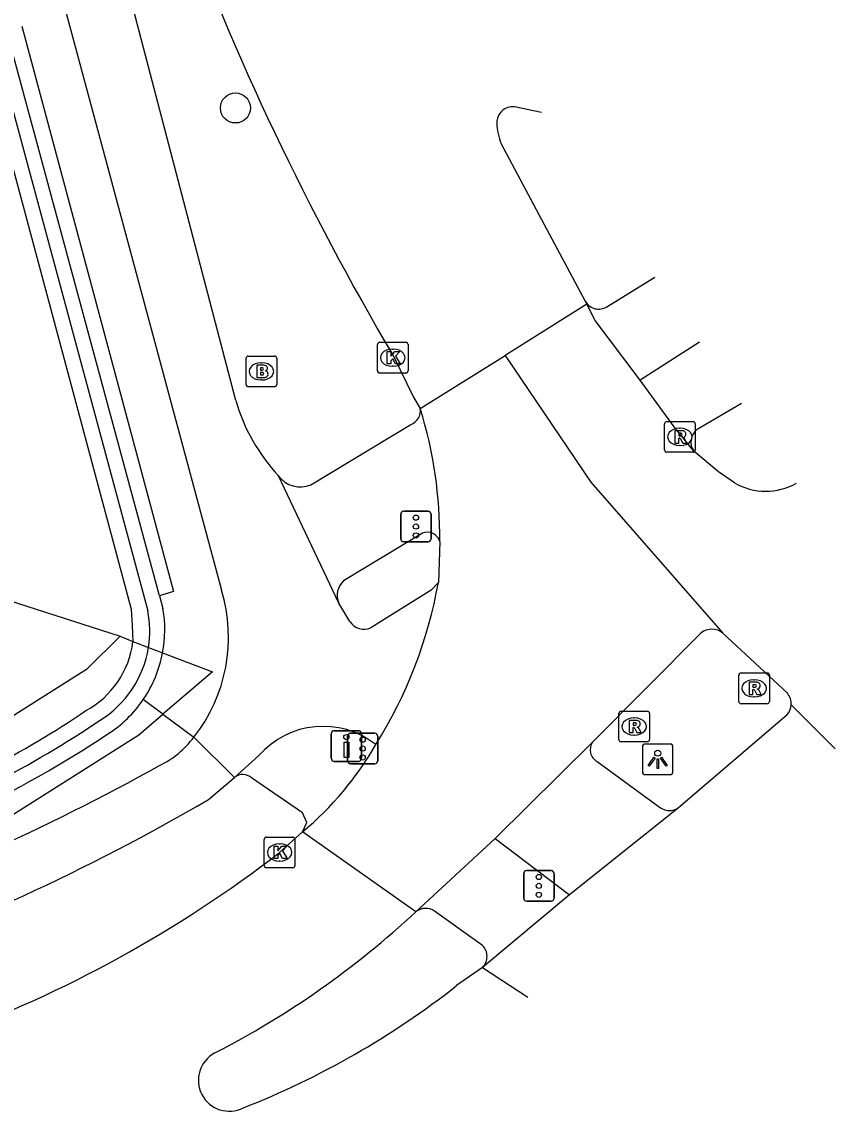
# Model space of a CAD drawing. Extents: x 160676 to 161153, y 383244 to 383713.
# Drawn here: x 161077.72 to 161104.25, y 383244.3 to 383279.81 of the extents above; entities that cross this region are included whole.
import ezdxf

# ---------------------------------------------------------------- set-up
doc = ezdxf.new("R2010")
doc.units = 0
for name, color, linetype in [('IMGEO_Boom', 7, 'Continuous'), ('IMGEO_Brandkraan', 7, 'Continuous'), ('IMGEO_Drukknoppaal', 7, 'Continuous'), ('IMGEO_Fietspad_gesloten', 7, 'Continuous'), ('IMGEO_Fietspad_open', 7, 'Continuous'), ('IMGEO_Kolk', 7, 'Continuous'), ('IMGEO_Lichtpunt', 7, 'Continuous'), ('IMGEO_Pand', 7, 'Continuous'), ('IMGEO_Rijbaan_lokaal_gesloten', 7, 'Continuous'), ('IMGEO_Rioolput', 7, 'Continuous'), ('IMGEO_Verkeersregelinstallatiepaal', 7, 'Continuous'), ('IMGEO_Voetpad_gesloten', 7, 'Continuous'), ('IMGEO_Voetpad_open', 7, 'Continuous')]:
    doc.layers.add(name, color=color, linetype=linetype)

msp = doc.modelspace()

# ---------------------------------------------------------------- linework, layer by layer
at = {"layer": 'IMGEO_Boom'}
msp.add_circle((161084.684, 383277.005), 0.489, dxfattribs=at)
at = {"layer": 'IMGEO_Brandkraan'}
for p, q in [((161085.03, 383267.993), (161085.03, 383268.845)), ((161085.105, 383268.919), (161085.957, 383268.919)), ((161086.031, 383268.845), (161086.031, 383267.993)), ((161085.518, 383268.699), (161085.543, 383268.699)), ((161085.541, 383268.139), (161085.516, 383268.139)), ((161085.957, 383267.919), (161085.105, 383267.919))]:
    msp.add_line(p, q, dxfattribs=at)
for points in [[(161085.03, 383267.993), (161085.03, 383268.845)], [(161085.105, 383268.919), (161085.957, 383268.919)], [(161086.031, 383268.845), (161086.031, 383267.993)], [(161085.378, 383268.619), (161085.378, 383268.219), (161085.591, 383268.219)], [(161085.609, 383268.619), (161085.378, 383268.619)], [(161085.557, 383268.538), (161085.503, 383268.538), (161085.503, 383268.462)], [(161085.503, 383268.462), (161085.556, 383268.462)], [(161085.565, 383268.386), (161085.503, 383268.386), (161085.503, 383268.305)], [(161085.503, 383268.305), (161085.565, 383268.305)], [(161085.957, 383267.919), (161085.105, 383267.919)]]:
    msp.add_lwpolyline(points, dxfattribs=at)
for centre, radius, start, end in [((161085.107, 383268.843), 0.0765, 91.552, 178.448), ((161085.107, 383268.843), 0.0765, 91.552, 178.448), ((161085.955, 383268.843), 0.0765, 1.552, 88.448), ((161085.955, 383268.843), 0.0765, 1.552, 88.448), ((161085.558, 383268.5), 0.0379, 267.8285, 90.9355), ((161085.613, 383268.474), 0.145, 59.4692, 91.5367), ((161085.638, 383268.521), 0.0922, 285.5137, 58.1501), ((161085.566, 383268.345), 0.0404, 269.8759, 90.5077), ((161085.597, 383268.47), 0.251, 268.6676, 293.5347), ((161085.643, 383268.329), 0.105, 301.3115, 78.989), ((161085.107, 383267.995), 0.0765, 181.552, 268.448), ((161085.107, 383267.995), 0.0765, 181.552, 268.448), ((161085.955, 383267.995), 0.0765, 271.552, 358.448), ((161085.955, 383267.995), 0.0765, 271.552, 358.448)]:
    msp.add_arc(centre, radius, start, end, dxfattribs=at)
for centre, major_axis, ratio, start_param, end_param in [((161085.517, 383268.419), (-0.387, 0.002), 0.722429, 4.712389, 7.853982), ((161085.542, 383268.419), (-0.39, 0.002), 0.717154, 1.570796, 4.712389)]:
    msp.add_ellipse(centre, major_axis=major_axis, ratio=ratio, start_param=start_param, end_param=end_param, dxfattribs=at)
at = {"layer": 'IMGEO_Drukknoppaal'}
for p, q in [((161087.808, 383255.808), (161087.808, 383256.608)), ((161087.808, 383256.608), (161087.808, 383255.808)), ((161087.908, 383256.708), (161088.698, 383256.708)), ((161088.698, 383256.708), (161087.908, 383256.708)), ((161088.798, 383256.608), (161088.798, 383255.808)), ((161088.798, 383255.808), (161088.798, 383256.608)), ((161088.698, 383255.708), (161087.908, 383255.708)), ((161087.908, 383255.708), (161088.698, 383255.708))]:
    msp.add_line(p, q, dxfattribs=at)
msp.add_lwpolyline([(161088.378, 383256.333), (161088.378, 383255.833), (161088.228, 383255.833), (161088.228, 383256.333), (161088.378, 383256.333)], dxfattribs=at)
msp.add_circle((161088.303, 383256.498), 0.085, dxfattribs=at)
for centre, start, end in [((161087.908, 383256.608), 90, 180), ((161087.908, 383256.608), 90, 180), ((161088.698, 383256.608), 0, 90), ((161088.698, 383256.608), 360, 90), ((161087.908, 383255.808), 180, 270), ((161087.908, 383255.808), 180, 270), ((161088.698, 383255.808), 270, 0), ((161088.698, 383255.808), 270, 0)]:
    msp.add_arc(centre, 0.1, start, end, dxfattribs=at)
at = {"layer": 'IMGEO_Fietspad_gesloten'}
for points in [[(161076.497, 383290.599), (161077.053, 383287.957), (161077.057, 383287.94), (161084.227, 383261.283)], [(161084.694, 383267.466), (161079.909, 383285.742)], [(161088.058, 383260.868), (161086.088, 383265.018)], [(161091.304, 383261.542), (161091.065, 383261.284), (161089.099, 383260.061)], [(161088.414, 383260.263), (161088.058, 383260.868)], [(161083.327, 383256.495), (161084.655, 383255.184)], [(161084.655, 383255.184), (161085.451, 383255.898)], [(161096.48, 383255.699), (161098.546, 383254.198)], [(161083.81, 383254.46), (161084.655, 383255.184)], [(161093.155, 383253.198), (161095.582, 383251.352)]]:
    msp.add_lwpolyline(points, dxfattribs=at)
for centre, radius, start, end in [((161090.565, 383269.188), 6.118, 196.3489, 222.9693), ((161079.224, 383259.745), 5.234, 321.6207, 17.088), ((161088.88, 383260.581), 0.564, 214.3153, 292.8242), ((161087.545, 383254.065), 2.784, 51.8984, 138.8021), ((161080.901, 383258.296), 3.021, 295.7435, 323.421), ((161096.714, 383256.093), 0.458, 147.9485, 239.2334), ((161047.771, 383317.387), 70.761, 288.76721, 299.12681), ((161047.086, 383317.818), 73.232, 289.44666, 300.09773), ((161098.843, 383254.614), 0.511, 234.4912, 305.3152)]:
    msp.add_arc(centre, radius, start, end, dxfattribs=at)
at = {"layer": 'IMGEO_Fietspad_open'}
for points in [[(161099.819, 383269.372), (161097.882, 383268.13)], [(161099.745, 383266.531), (161101.186, 383267.385)]]:
    msp.add_lwpolyline(points, dxfattribs=at)
msp.add_arc((161100.055, 383266.118), 0.516, 126.9315, 216.8305, dxfattribs=at)
at = {"layer": 'IMGEO_Kolk'}
for p, q in [((161089.314, 383268.44), (161089.314, 383269.292)), ((161089.389, 383269.366), (161090.241, 383269.366)), ((161090.315, 383269.292), (161090.315, 383268.44)), ((161089.802, 383269.146), (161089.827, 383269.146)), ((161089.825, 383268.586), (161089.8, 383268.586)), ((161090.241, 383268.366), (161089.389, 383268.366)), ((161085.701, 383253.238), (161086.553, 383253.238)), ((161085.626, 383252.312), (161085.626, 383253.164)), ((161086.114, 383253.018), (161086.139, 383253.018)), ((161086.627, 383253.164), (161086.627, 383252.312)), ((161086.553, 383252.238), (161085.701, 383252.238)), ((161086.137, 383252.458), (161086.112, 383252.458))]:
    msp.add_line(p, q, dxfattribs=at)
for points in [[(161089.314, 383268.44), (161089.314, 383269.292)], [(161089.389, 383269.366), (161090.241, 383269.366)], [(161090.315, 383269.292), (161090.315, 383268.44)], [(161089.635, 383269.066), (161089.758, 383269.066), (161089.758, 383268.915), (161089.888, 383269.066), (161090.052, 383269.066), (161089.906, 383268.915), (161090.059, 383268.666), (161089.907, 383268.666), (161089.822, 383268.83), (161089.758, 383268.763), (161089.758, 383268.666), (161089.635, 383268.666), (161089.635, 383269.066)], [(161090.241, 383268.366), (161089.389, 383268.366)], [(161085.701, 383253.238), (161086.553, 383253.238)], [(161085.626, 383252.312), (161085.626, 383253.164)], [(161085.947, 383252.938), (161086.07, 383252.938), (161086.07, 383252.787), (161086.2, 383252.938), (161086.364, 383252.938), (161086.218, 383252.787), (161086.371, 383252.538), (161086.219, 383252.538), (161086.134, 383252.702), (161086.07, 383252.635), (161086.07, 383252.538), (161085.947, 383252.538), (161085.947, 383252.938)], [(161086.627, 383253.164), (161086.627, 383252.312)], [(161086.553, 383252.238), (161085.701, 383252.238)]]:
    msp.add_lwpolyline(points, dxfattribs=at)
for centre, start, end in [((161089.391, 383269.29), 91.552, 178.448), ((161089.391, 383269.29), 91.552, 178.448), ((161090.239, 383269.29), 1.552, 88.448), ((161090.239, 383269.29), 1.552, 88.448), ((161089.391, 383268.442), 181.552, 268.448), ((161089.391, 383268.442), 181.552, 268.448), ((161090.239, 383268.442), 271.552, 358.448), ((161090.239, 383268.442), 271.552, 358.448), ((161085.703, 383253.162), 91.552, 178.448), ((161085.703, 383253.162), 91.552, 178.448), ((161086.551, 383253.162), 1.552, 88.448), ((161086.551, 383253.162), 1.552, 88.448), ((161085.703, 383252.314), 181.552, 268.448), ((161085.703, 383252.314), 181.552, 268.448), ((161086.551, 383252.314), 271.552, 358.448), ((161086.551, 383252.314), 271.552, 358.448)]:
    msp.add_arc(centre, 0.0765, start, end, dxfattribs=at)
for centre, major_axis, ratio, start_param, end_param in [((161089.801, 383268.866), (-0.387, 0.002), 0.722429, 4.712389, 7.853982), ((161089.826, 383268.866), (-0.39, 0.002), 0.717154, 1.570796, 4.712389), ((161086.113, 383252.738), (-0.387, 0.002), 0.722429, 4.712389, 7.853982), ((161086.138, 383252.738), (-0.39, 0.002), 0.717154, 1.570796, 4.712389)]:
    msp.add_ellipse(centre, major_axis=major_axis, ratio=ratio, start_param=start_param, end_param=end_param, dxfattribs=at)
at = {"layer": 'IMGEO_Lichtpunt'}
for p, q in [((161097.959, 383256.176), (161097.959, 383255.369)), ((161097.959, 383256.176), (161097.959, 383255.369)), ((161098.861, 383256.271), (161098.053, 383256.271)), ((161098.861, 383256.271), (161098.053, 383256.271)), ((161098.955, 383255.369), (161098.955, 383256.176)), ((161098.955, 383255.369), (161098.955, 383256.176)), ((161098.053, 383255.275), (161098.861, 383255.275)), ((161098.053, 383255.275), (161098.861, 383255.275))]:
    msp.add_line(p, q, dxfattribs=at)
for points in [[(161098.333, 383255.84), (161098.372, 383255.812), (161098.184, 383255.55), (161098.146, 383255.577), (161098.333, 383255.84)], [(161098.435, 383255.792), (161098.482, 383255.792), (161098.482, 383255.47), (161098.435, 383255.47), (161098.435, 383255.792)], [(161098.545, 383255.812), (161098.583, 383255.839), (161098.77, 383255.577), (161098.731, 383255.549), (161098.545, 383255.812)]]:
    msp.add_lwpolyline(points, dxfattribs=at)
msp.add_circle((161098.458, 383255.974), 0.0994, dxfattribs=at)
for centre, start, end in [((161098.053, 383256.176), 90, 180), ((161098.053, 383256.176), 90, 180), ((161098.861, 383256.176), 0, 90), ((161098.861, 383256.176), 0, 90), ((161098.053, 383255.369), 180, 270), ((161098.053, 383255.369), 180, 270), ((161098.861, 383255.369), 270, 0), ((161098.861, 383255.369), 270, 360)]:
    msp.add_arc(centre, 0.0946, start, end, dxfattribs=at)
at = {"layer": 'IMGEO_Pand'}
for points in [[(161069.61, 383267.947), (161073.371, 383266.726), (161072.053, 383262.631), (161080.925, 383259.783)], [(161032.166, 383264.31), (161032.486, 383263.982), (161036.107, 383261.099), (161040.061, 383258.584), (161040.227, 383258.479), (161044.18, 383256.47), (161048.54, 383254.805), (161053.033, 383253.58), (161057.622, 383252.816), (161062.351, 383252.646), (161067.122, 383253.202), (161071.745, 383254.432), (161075.882, 383256.222), (161079.855, 383258.73), (161080.925, 383259.783)]]:
    msp.add_lwpolyline(points, dxfattribs=at)
at = {"layer": 'IMGEO_Rijbaan_lokaal_gesloten'}
for points in [[(161094.669, 383276.859), (161093.785, 383277.042)], [(161093.353, 383275.84), (161094.67, 383273.367), (161096.095, 383270.704)], [(161096.146, 383270.606), (161093.479, 383268.936)], [(161096.095, 383270.704), (161096.146, 383270.606)], [(161097.882, 383268.13), (161096.42, 383270.081), (161096.146, 383270.606)], [(161089.831, 383268.932), (161090.5, 383267.558), (161090.714, 383267.205)], [(161090.714, 383267.205), (161093.479, 383268.936)], [(161093.479, 383268.936), (161096.279, 383264.812), (161100.586, 383259.888)], [(161099.642, 383265.809), (161099, 383266.614), (161097.882, 383268.13)], [(161100.964, 383264.785), (161100.44, 383265.14), (161099.642, 383265.809)], [(161091.35, 383262.873), (161091.304, 383261.542)], [(161096.326, 383256.336), (161099.868, 383259.891)], [(161100.586, 383259.888), (161102.686, 383257.925)], [(161104.248, 383256.119), (161102.809, 383257.552)], [(161102.666, 383257.215), (161099.138, 383254.197)], [(161093.155, 383253.198), (161096.326, 383256.336)], [(161099.138, 383254.197), (161095.582, 383251.352)], [(161086.873, 383253.412), (161086.127, 383252.738)], [(161090.566, 383250.801), (161086.873, 383253.412)], [(161090.566, 383250.801), (161093.155, 383253.198)], [(161095.582, 383251.352), (161092.74, 383248.99)], [(161092.74, 383248.99), (161091.897, 383248.397)], [(161092.74, 383248.99), (161094.226, 383248.02)]]:
    msp.add_lwpolyline(points, dxfattribs=at)
for centre, radius, start, end in [((161167.647, 383314.992), 90.426, 200.18697, 210.62139), ((161093.733, 383276.523), 0.522, 84.2322, 180.9873), ((161095.256, 383276.593), 2.047, 182.2099, 201.5845), ((161077.157, 383263.002), 14.194, 359.4794, 17.2249), ((161101.979, 383266.535), 2.023, 239.8795, 299.6395), ((161076.733, 383264.129), 14.798, 327.8521, 349.9307), ((161100.225, 383259.452), 0.566, 50.3715, 129.1497), ((161102.311, 383257.595), 0.5, 355.1097, 41.3912), ((161102.271, 383257.581), 0.539, 317.1504, 356.8634), ((161080.168, 383261.475), 10.487, 309.7472, 330.1479), ((161061.148, 383285.197), 40.958, 290.0397, 307.5803), ((161070.661, 383272.209), 29.232, 297.1757, 312.9162), ((161074.78, 383270.218), 27.734, 291.4999, 308.1123), ((161084.486, 383245.313), 1.009, 118.0147, 296.9946)]:
    msp.add_arc(centre, radius, start, end, dxfattribs=at)
at = {"layer": 'IMGEO_Rioolput'}
for p, q in [((161098.682, 383265.858), (161098.682, 383266.71)), ((161098.757, 383266.784), (161099.609, 383266.784)), ((161099.683, 383266.71), (161099.683, 383265.858)), ((161099.17, 383266.564), (161099.195, 383266.564)), ((161099.193, 383266.004), (161099.168, 383266.004)), ((161099.609, 383265.784), (161098.757, 383265.784)), ((161101.102, 383257.662), (161101.102, 383258.514)), ((161101.177, 383258.588), (161102.029, 383258.588)), ((161102.103, 383258.514), (161102.103, 383257.662)), ((161101.59, 383258.368), (161101.615, 383258.368)), ((161101.613, 383257.808), (161101.588, 383257.808)), ((161102.029, 383257.588), (161101.177, 383257.588)), ((161097.191, 383256.418), (161097.191, 383257.27)), ((161097.266, 383257.344), (161098.118, 383257.344)), ((161097.679, 383257.124), (161097.704, 383257.124)), ((161098.192, 383257.27), (161098.192, 383256.418)), ((161097.702, 383256.564), (161097.677, 383256.564)), ((161098.118, 383256.344), (161097.266, 383256.344))]:
    msp.add_line(p, q, dxfattribs=at)
for points in [[(161098.682, 383265.858), (161098.682, 383266.71)], [(161098.757, 383266.784), (161099.609, 383266.784)], [(161099.683, 383266.71), (161099.683, 383265.858)], [(161099.271, 383266.482), (161099.019, 383266.484), (161099.019, 383266.084)], [(161099.197, 383266.403), (161099.143, 383266.403), (161099.143, 383266.322)], [(161099.143, 383266.322), (161099.195, 383266.322)], [(161099.019, 383266.084), (161099.143, 383266.084), (161099.143, 383266.246), (161099.154, 383266.246)], [(161099.201, 383266.217), (161099.272, 383266.084), (161099.412, 383266.084), (161099.347, 383266.21)], [(161099.609, 383265.784), (161098.757, 383265.784)], [(161101.102, 383257.662), (161101.102, 383258.514)], [(161101.177, 383258.588), (161102.029, 383258.588)], [(161102.103, 383258.514), (161102.103, 383257.662)], [(161101.691, 383258.286), (161101.439, 383258.288), (161101.439, 383257.888)], [(161101.617, 383258.207), (161101.563, 383258.207), (161101.563, 383258.126)], [(161101.439, 383257.888), (161101.563, 383257.888), (161101.563, 383258.05), (161101.574, 383258.05)], [(161101.563, 383258.126), (161101.615, 383258.126)], [(161101.621, 383258.021), (161101.692, 383257.888), (161101.832, 383257.888), (161101.767, 383258.014)], [(161102.029, 383257.588), (161101.177, 383257.588)], [(161097.191, 383256.418), (161097.191, 383257.27)], [(161097.266, 383257.344), (161098.118, 383257.344)], [(161098.192, 383257.27), (161098.192, 383256.418)], [(161097.78, 383257.042), (161097.528, 383257.044), (161097.528, 383256.644)], [(161097.528, 383256.644), (161097.652, 383256.644), (161097.652, 383256.806), (161097.663, 383256.806)], [(161097.706, 383256.963), (161097.652, 383256.963), (161097.652, 383256.882)], [(161097.652, 383256.882), (161097.704, 383256.882)], [(161097.71, 383256.777), (161097.781, 383256.644), (161097.921, 383256.644), (161097.856, 383256.77)], [(161098.118, 383256.344), (161097.266, 383256.344)]]:
    msp.add_lwpolyline(points, dxfattribs=at)
for centre, radius, start, end in [((161098.759, 383266.708), 0.0765, 91.552, 178.448), ((161098.759, 383266.708), 0.0765, 91.552, 178.448), ((161099.607, 383266.708), 0.0765, 1.552, 88.448), ((161099.607, 383266.708), 0.0765, 1.552, 88.448), ((161099.179, 383266.511), 0.19, 274.7715, 282.9687), ((161099.203, 383266.307), 0.0964, 77.0061, 93.1865), ((161099.217, 383266.364), 0.0378, 276.6634, 79.6772), ((161099.27, 383266.372), 0.109, 350.3612, 89.416), ((161099.268, 383266.372), 0.112, 277.5842, 350.9817), ((161099.153, 383266.193), 0.0533, 26.0293, 88.6989), ((161099.252, 383266.157), 0.108, 29.5134, 73.7905), ((161098.759, 383265.86), 0.0765, 181.552, 268.448), ((161098.759, 383265.86), 0.0765, 181.552, 268.448), ((161099.607, 383265.86), 0.0765, 271.552, 358.448), ((161099.607, 383265.86), 0.0765, 271.552, 358.448), ((161101.179, 383258.512), 0.0765, 91.552, 178.448), ((161101.179, 383258.512), 0.0765, 91.552, 178.448), ((161102.027, 383258.512), 0.0765, 1.552, 88.448), ((161102.027, 383258.512), 0.0765, 1.552, 88.448), ((161101.623, 383258.111), 0.0964, 77.0061, 93.1865), ((161101.637, 383258.168), 0.0378, 276.6634, 79.6772), ((161101.69, 383258.176), 0.109, 350.3612, 89.416), ((161101.688, 383258.176), 0.112, 277.5842, 350.9817), ((161101.573, 383257.997), 0.0533, 26.0293, 88.6989), ((161101.599, 383258.315), 0.19, 274.7715, 282.9687), ((161101.672, 383257.961), 0.108, 29.5134, 73.7905), ((161101.179, 383257.664), 0.0765, 181.552, 268.448), ((161101.179, 383257.664), 0.0765, 181.552, 268.448), ((161102.027, 383257.664), 0.0765, 271.552, 358.448), ((161102.027, 383257.664), 0.0765, 271.552, 358.448), ((161097.268, 383257.268), 0.0765, 91.552, 178.448), ((161097.268, 383257.268), 0.0765, 91.552, 178.448), ((161098.116, 383257.268), 0.0765, 1.552, 88.448), ((161098.116, 383257.268), 0.0765, 1.552, 88.448), ((161097.662, 383256.753), 0.0533, 26.0293, 88.6989), ((161097.688, 383257.071), 0.19, 274.7715, 282.9687), ((161097.712, 383256.867), 0.0964, 77.0061, 93.1865), ((161097.726, 383256.924), 0.0378, 276.6634, 79.6772), ((161097.779, 383256.932), 0.109, 350.3612, 89.416), ((161097.777, 383256.932), 0.112, 277.5842, 350.9817), ((161097.761, 383256.717), 0.108, 29.5134, 73.7905), ((161097.268, 383256.42), 0.0765, 181.552, 268.448), ((161097.268, 383256.42), 0.0765, 181.552, 268.448), ((161098.116, 383256.42), 0.0765, 271.552, 358.448), ((161098.116, 383256.42), 0.0765, 271.552, 358.448)]:
    msp.add_arc(centre, radius, start, end, dxfattribs=at)
for centre, major_axis, ratio, start_param, end_param in [((161099.169, 383266.284), (-0.387, 0.002), 0.722429, 4.712389, 7.853982), ((161099.194, 383266.284), (-0.39, 0.002), 0.717154, 1.570796, 4.712389), ((161101.589, 383258.088), (-0.387, 0.002), 0.722429, 4.712389, 7.853982), ((161101.614, 383258.088), (-0.39, 0.002), 0.717154, 1.570796, 4.712389), ((161097.678, 383256.844), (-0.387, 0.002), 0.722429, 4.712389, 7.853982), ((161097.703, 383256.844), (-0.39, 0.002), 0.717154, 1.570796, 4.712389)]:
    msp.add_ellipse(centre, major_axis=major_axis, ratio=ratio, start_param=start_param, end_param=end_param, dxfattribs=at)
at = {"layer": 'IMGEO_Verkeersregelinstallatiepaal'}
for p, q in [((161090.177, 383263.862), (161090.967, 383263.862)), ((161090.967, 383263.862), (161090.177, 383263.862)), ((161090.077, 383262.962), (161090.077, 383263.762)), ((161090.077, 383263.762), (161090.077, 383262.962)), ((161091.067, 383263.762), (161091.067, 383262.962)), ((161091.067, 383262.962), (161091.067, 383263.762)), ((161090.967, 383262.862), (161090.177, 383262.862)), ((161090.177, 383262.862), (161090.967, 383262.862)), ((161088.341, 383255.726), (161088.341, 383256.526)), ((161088.341, 383256.526), (161088.341, 383255.726)), ((161088.441, 383256.626), (161089.231, 383256.626)), ((161089.231, 383256.626), (161088.441, 383256.626)), ((161089.331, 383256.526), (161089.331, 383255.726)), ((161089.331, 383255.726), (161089.331, 383256.526)), ((161089.231, 383255.626), (161088.441, 383255.626)), ((161088.441, 383255.626), (161089.231, 383255.626)), ((161094.188, 383252.149), (161094.978, 383252.149)), ((161094.978, 383252.149), (161094.188, 383252.149)), ((161094.088, 383251.249), (161094.088, 383252.049)), ((161094.088, 383252.049), (161094.088, 383251.249)), ((161095.078, 383252.049), (161095.078, 383251.249)), ((161095.078, 383251.249), (161095.078, 383252.049)), ((161094.978, 383251.149), (161094.188, 383251.149)), ((161094.188, 383251.149), (161094.978, 383251.149))]:
    msp.add_line(p, q, dxfattribs=at)
for centre in [(161090.572, 383263.652), (161090.572, 383263.362), (161090.572, 383263.072), (161088.836, 383256.416), (161088.836, 383256.126), (161088.836, 383255.836), (161094.583, 383251.939), (161094.583, 383251.649), (161094.583, 383251.359)]:
    msp.add_circle(centre, 0.085, dxfattribs=at)
for centre, start, end in [((161090.177, 383263.762), 90, 180), ((161090.177, 383263.762), 90, 180), ((161090.967, 383263.762), 0, 90), ((161090.967, 383263.762), 360, 90), ((161090.177, 383262.962), 180, 270), ((161090.177, 383262.962), 180, 270), ((161090.967, 383262.962), 270, 0), ((161090.967, 383262.962), 270, 0), ((161088.441, 383256.526), 90, 180), ((161088.441, 383256.526), 90, 180), ((161089.231, 383256.526), 0, 90), ((161089.231, 383256.526), 360, 90), ((161088.441, 383255.726), 180, 270), ((161088.441, 383255.726), 180, 270), ((161089.231, 383255.726), 270, 0), ((161089.231, 383255.726), 270, 0), ((161094.188, 383252.049), 90, 180), ((161094.188, 383252.049), 90, 180), ((161094.978, 383252.049), 0, 90), ((161094.978, 383252.049), 360, 90), ((161094.188, 383251.249), 180, 270), ((161094.188, 383251.249), 180, 270), ((161094.978, 383251.249), 270, 0), ((161094.978, 383251.249), 270, 0)]:
    msp.add_arc(centre, 0.1, start, end, dxfattribs=at)
at = {"layer": 'IMGEO_Voetpad_gesloten'}
msp.add_lwpolyline([(161092.743, 383249.709), (161091.181, 383250.83)], dxfattribs=at)
for centre, radius, start, end in [((161090.893, 383250.4), 0.517, 56.1701, 129.2294), ((161092.384, 383249.351), 0.507, 314.6006, 44.9213)]:
    msp.add_arc(centre, radius, start, end, dxfattribs=at)
at = {"layer": 'IMGEO_Voetpad_open'}
for points in [[(161082.212, 383261.104), (161077.165, 383279.743), (161075.006, 383289.36), (161073.766, 383296.688)], [(161076.223, 383279.522), (161081.284, 383260.673), (161081.314, 383260.141), (161081.343, 383259.61)], [(161076.688, 383279.636), (161081.826, 383260.612)], [(161077.716, 383279.668), (161082.664, 383261.245), (161082.212, 383261.104)], [(161096.8, 383270.526), (161098.362, 383271.49)], [(161087.143, 383264.719), (161090.406, 383266.688)], [(161090.781, 383263.146), (161088.213, 383261.589)], [(161082.212, 383261.104), (161082.321, 383260.689)], [(161080.925, 383259.783), (161081.343, 383259.61)], [(161081.343, 383259.61), (161081.846, 383259.418)], [(161081.846, 383259.418), (161082.309, 383259.243)], [(161082.309, 383259.243), (161083.939, 383258.624), (161082.32, 383257.245)], [(161082.32, 383257.245), (161081.679, 383257.723)], [(161046.904, 383252.467), (161052.6, 383250.851), (161057.485, 383250.035), (161058.57, 383250), (161062.598, 383249.87), (161063.66, 383250), (161067.663, 383250.49), (161072.608, 383251.818), (161077.237, 383253.861), (161081.531, 383256.573), (161082.32, 383257.245)], [(161082.32, 383257.245), (161083.327, 383256.495)], [(161086.873, 383253.412), (161087.016, 383253.712), (161086.875, 383254.027), (161085.212, 383255.166)]]:
    msp.add_lwpolyline(points, dxfattribs=at)
for centre, radius, start, end in [((161096.531, 383270.947), 0.499, 209.0875, 302.5725), ((161090.247, 383267.133), 0.472, 289.6251, 8.8066), ((161086.804, 383265.534), 0.883, 215.7893, 292.564), ((161090.942, 383262.753), 0.425, 16.4505, 112.2871), ((161088.625, 383261.123), 0.621, 131.4734, 204.2612), ((161078.327, 383259.999), 4.053, 349.2494, 9.7997), ((161078.5, 383259.959), 3.389, 350.8128, 11.1065), ((161078.387, 383259.978), 2.978, 298.5084, 352.8973), ((161078.47, 383259.956), 3.419, 301.7518, 350.9463), ((161078.342, 383259.997), 4.038, 325.7322, 349.2424), ((161078.35, 383259.992), 4.029, 302.7113, 325.7259), ((161060.973, 383285.369), 33.753, 297.5992, 303.9218), ((161060.624, 383286.237), 35.183, 297.3444, 303.9426), ((161060.474, 383286.795), 36.245, 297.1663, 303.5902), ((161084.924, 383254.866), 0.416, 46.1149, 130.1832)]:
    msp.add_arc(centre, radius, start, end, dxfattribs=at)

doc.saveas('drawing.dxf')
